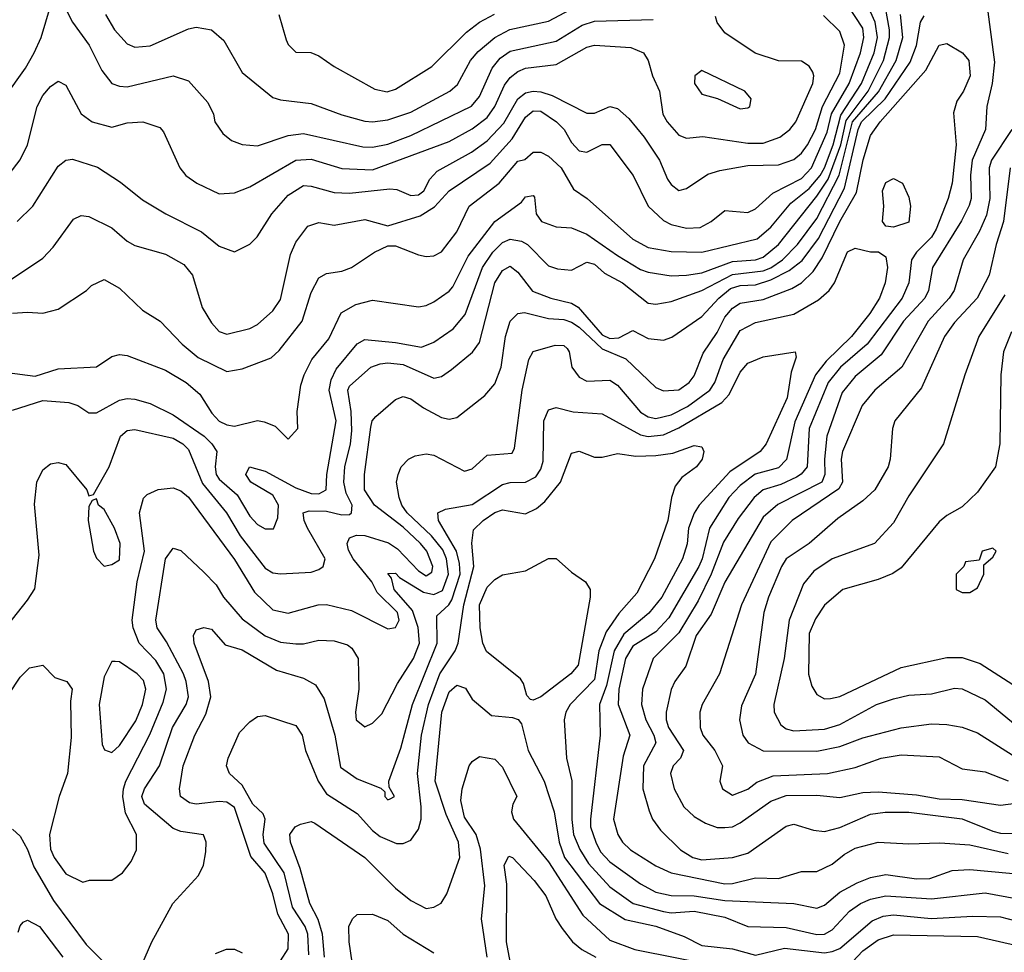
# Model space of a CAD drawing. Header units: inches. Extents: x 1793389 to 1900389, y 320802 to 470796.
# Tile 274 of 656: x 1831589 to 1834160, y 401423 to 403857. Entities that reach past the tile are written whole.
import ezdxf

# ---------------------------------------------------------------- set-up
doc = ezdxf.new("R2010")
doc.units = ezdxf.units.IN
doc.header["$MEASUREMENT"] = 0
doc.layers.add('B8430', color=7, linetype='Continuous')

msp = doc.modelspace()

# ---------------------------------------------------------------- linework, layer by layer
at = {"layer": 'B8430', "color": 2}
for points, elevation in [([(1831556.5, 402936.5), (1831630, 402926.7), (1831690, 402945.5), (1831789.3, 402950.7), (1831830, 402978), (1831850, 402982.8), (1831870, 402980.7), (1831970, 402942.4), (1832024, 402910), (1832059.9, 402879.9), (1832090.5, 402830), (1832110, 402808.7), (1832130, 402799.3), (1832150, 402796.3), (1832210, 402811), (1832227.1, 402807.1), (1832256, 402796), (1832290, 402762), (1832315.3, 402790), (1832314, 402834), (1832323.2, 402903.2), (1832331.8, 402930), (1832351.8, 402970), (1832396.4, 403023.6), (1832428.3, 403091.7), (1832466.7, 403113.3), (1832510, 403124.9), (1832630, 403107.3), (1832650, 403110.7), (1832670, 403120.7), (1832710, 403148), (1832720.1, 403159.9), (1832760, 403240), (1832829.8, 403330.2), (1832899.6, 403380.4), (1832910, 403394.8), (1832930, 403398), (1832933.4, 403393.4), (1832937.3, 403350), (1832951.3, 403330), (1832990, 403316.3), (1833030, 403313.4), (1833070, 403297), (1833150, 403241.1), (1833210, 403205.3), (1833230, 403198), (1833290, 403188.5), (1833330.3, 403190.3), (1833370, 403196.5), (1833450, 403226.2), (1833510, 403230.2), (1833530, 403237.3), (1833570, 403270.3), (1833670, 403396.1), (1833699.6, 403440.4), (1833733, 403530), (1833746.4, 403593.6), (1833804.1, 403670), (1833844.5, 403750), (1833860.2, 403810), (1833860.2, 403830), (1833843.3, 403923.3)], 294), ([(1831570.6, 403090.6), (1831610, 403094), (1831650, 403090.8), (1831690, 403101), (1831764, 403150), (1831777, 403163), (1831810, 403178.8), (1831850, 403156.3), (1831910, 403098.8), (1831956, 403070), (1832013.4, 403010), (1832055.4, 402975.4), (1832130, 402938.4), (1832170, 402945.5), (1832245.8, 402974.2), (1832266.7, 402993.3), (1832326.6, 403070), (1832350, 403144.7), (1832370, 403182.8), (1832390, 403194.8), (1832430, 403200.7), (1832455.3, 403210), (1832515.3, 403250), (1832550, 403266.8), (1832570, 403266.8), (1832630, 403242.8), (1832650, 403239.1), (1832670, 403240.7), (1832690, 403250.7), (1832730, 403302.8), (1832762.9, 403370), (1832840.7, 403430), (1832890, 403487.7), (1832907.6, 403492.4), (1832930, 403510.8), (1832950, 403510.8), (1832970, 403500.5), (1833002.4, 403470), (1833034.9, 403414.9), (1833070.3, 403390.3), (1833190, 403284.4), (1833230, 403262), (1833290, 403251.8), (1833370, 403250.3), (1833514.7, 403285.3), (1833550, 403315.8), (1833602.3, 403377.7), (1833650, 403415.9), (1833678.7, 403450), (1833690.5, 403470), (1833712.5, 403530), (1833732.5, 403607.5), (1833786.8, 403690), (1833819.8, 403770), (1833829, 403810), (1833822.9, 403850), (1833781.6, 403941.6)], 298), ([(1831530, 403154.9), (1831650, 403234.8), (1831676.6, 403263.4), (1831730, 403336), (1831750, 403346), (1831770, 403342.8), (1831830, 403313.4), (1831870, 403278.8), (1831890, 403267.3), (1831970, 403244.9), (1832018, 403218), (1832040.5, 403190), (1832065.9, 403105.8), (1832090, 403066), (1832110, 403042.8), (1832130, 403036), (1832190, 403050.7), (1832210, 403061), (1832250, 403097.3), (1832270, 403126.8), (1832296.1, 403243.9), (1832310, 403276), (1832341.6, 403318.4), (1832370, 403327.3), (1832410, 403320.5), (1832490, 403335.8), (1832550, 403318.5), (1832634.8, 403345.2), (1832671.9, 403368.1), (1832710, 403410.4), (1832817.8, 403482.2), (1832874.5, 403545.5), (1832910, 403602.4), (1832930, 403618.9), (1832950, 403617.7), (1832990.4, 403590), (1833010.5, 403570), (1833030, 403536), (1833050, 403514.8), (1833070, 403510.8), (1833110, 403531), (1833130, 403531), (1833190.5, 403450), (1833230.3, 403370.3), (1833270, 403332.7), (1833290, 403322.4), (1833330, 403312.4), (1833365.6, 403314.4), (1833394, 403330), (1833430, 403358.8), (1833490, 403353.4), (1833510, 403363), (1833555.6, 403404.4), (1833630, 403442), (1833656.1, 403470), (1833697, 403563), (1833708.9, 403611.1), (1833754.8, 403690), (1833783.8, 403770), (1833792.8, 403810), (1833790, 403834.5), (1833750, 403895.6)], 302), ([(1831813, 403870), (1831836.3, 403830), (1831870, 403794), (1831890, 403784.9), (1831930, 403788.2), (1832030, 403833.4), (1832050, 403837.3), (1832090, 403830.8), (1832122.5, 403802.5), (1832170, 403718.8), (1832250, 403654), (1832270, 403647.7), (1832350, 403638), (1832430, 403608.4), (1832490, 403592.4), (1832510.4, 403590.4), (1832550, 403595.8), (1832610, 403615.8), (1832712.3, 403670), (1832732.1, 403687.9), (1832766, 403750), (1832786.1, 403773.9), (1832829.8, 403810.2), (1832868.8, 403831.2), (1832970, 403853.4), (1833070, 403906)], 318), ([(1831550, 403654.8), (1831604.5, 403730), (1831627.3, 403770), (1831645.1, 403810), (1831670, 403892)], 314), ([(1831570, 402838), (1831650, 402863), (1831717.7, 402857.7), (1831741, 402850), (1831770, 402831), (1831790, 402830.8), (1831850, 402863.8), (1831870, 402868.4), (1831890, 402866.7), (1831930, 402854.9), (1831990, 402825.3), (1832070.4, 402770), (1832090.7, 402750), (1832104, 402730), (1832099.3, 402690), (1832102, 402670), (1832110, 402658), (1832156.9, 402616.9), (1832190, 402561.6), (1832210, 402539.3), (1832230, 402528), (1832251.8, 402528.2), (1832263.5, 402556.5), (1832264.8, 402590), (1832250, 402615.6), (1832192.3, 402650), (1832179.5, 402670), (1832189.2, 402690), (1832230, 402678.3), (1832310, 402635.5), (1832350, 402620.2), (1832370, 402619.5), (1832389.4, 402630), (1832390.9, 402670), (1832415.1, 402810), (1832397.3, 402890), (1832402.6, 402917.4), (1832415.3, 402944.7), (1832470, 403010.5), (1832490, 403022), (1832570, 403014.6), (1832638, 403002), (1832670, 403014.9), (1832720.9, 403050), (1832752.1, 403087.9), (1832797.7, 403210), (1832824.4, 403250), (1832850, 403275.6), (1832870, 403284.4), (1832899.1, 403279.1), (1832914.9, 403270), (1832970, 403214.8), (1832993.6, 403206.4), (1833030, 403202.8), (1833070, 403224), (1833090, 403219.1), (1833115.6, 403195.6), (1833162.8, 403170), (1833230, 403117.1), (1833250, 403114.4), (1833290, 403121.3), (1833370, 403150.2), (1833450, 403191.7), (1833530, 403201.7), (1833550.4, 403209.6), (1833581, 403230), (1833619.8, 403270), (1833670, 403338), (1833728.7, 403451.3), (1833763.1, 403590), (1833831.6, 403668.4), (1833877.1, 403750), (1833894.6, 403810), (1833888.9, 403870)], 290), ([(1831710, 403884.7), (1831727.3, 403850), (1831770.4, 403790), (1831803.9, 403723.9), (1831830, 403690.7), (1831850, 403683), (1831870, 403681.6), (1831990, 403710.5), (1832030, 403697.3), (1832080.5, 403640.5), (1832094.8, 403610), (1832098.8, 403590), (1832119.8, 403559.8), (1832142, 403542), (1832170, 403530.8), (1832210, 403528), (1832290, 403554.9), (1832330, 403559.5), (1832485.1, 403525.1), (1832510, 403524.6), (1832550, 403531.7), (1832610, 403554.3), (1832768.7, 403631.3), (1832790, 403656.3), (1832823, 403730), (1832843.7, 403756.3), (1832870, 403774.6), (1832990, 403801.1), (1833057.4, 403842.6), (1833090, 403853.4), (1833242.9, 403857.1)], 314), ([(1832266, 403870), (1832284.5, 403804.5), (1832290, 403792), (1832310, 403772), (1832349, 403771), (1832370, 403762.8), (1832410, 403734.8), (1832515.9, 403675.9), (1832548.4, 403668.4), (1832570, 403675.5), (1832664.9, 403735.1), (1832755.6, 403824.4), (1832789.4, 403850), (1832828.7, 403871.3)], 322), ([(1834114.6, 403890), (1834134.3, 403745.7), (1834127.9, 403690), (1834113.7, 403630), (1834110.4, 403570), (1834076.1, 403490), (1834071.5, 403451.5), (1834072.9, 403390), (1834067.9, 403372.1), (1834048.2, 403331.8), (1833972.2, 403210), (1833962, 403150), (1833951.8, 403130), (1833896.5, 403070), (1833838.2, 402981.8), (1833770, 402926), (1833736.5, 402883.5), (1833696.1, 402770), (1833690.2, 402710), (1833691.3, 402670), (1833683.7, 402650), (1833568.4, 402591.6), (1833530, 402558.7), (1833430, 402389.3), (1833394.5, 402305.5), (1833355.3, 402250), (1833328, 402170), (1833299.3, 402130), (1833290, 402109), (1833277, 402050), (1833277, 402030), (1833283.1, 402010), (1833322.4, 401950), (1833314, 401930), (1833295.5, 401910), (1833288.4, 401890), (1833298, 401850), (1833322.9, 401802.9), (1833350, 401777.3), (1833379.9, 401759.9), (1833410, 401748.4), (1833430, 401748.4), (1833450, 401750.5), (1833470, 401760.5), (1833550, 401817.1), (1833590, 401831.8), (1833670, 401833.4), (1833730, 401826.7), (1833790, 401840.3), (1833830, 401842), (1833930, 401834), (1833990, 401823.2), (1834050, 401821.7), (1834150, 401806.7), (1834223.7, 401816.3)], 286), ([(1831466, 403330), (1831590, 403491), (1831609.5, 403530.5), (1831634.5, 403630), (1831650, 403658.8), (1831670, 403682.8), (1831690, 403696), (1831710, 403686), (1831750, 403611), (1831778, 403590), (1831830, 403576.3), (1831870, 403587.3), (1831910.6, 403590.6), (1831955.2, 403575.2), (1831964.5, 403564.5), (1832007.3, 403470), (1832022.8, 403450), (1832051.3, 403430), (1832110, 403402), (1832150, 403404.9), (1832190, 403420.5), (1832310, 403490.3), (1832350, 403493.1), (1832430, 403468.7), (1832510, 403464.6), (1832710, 403538.9), (1832770, 403571.8), (1832810, 403602), (1832829.8, 403630), (1832854.4, 403685.6), (1832870, 403706.4), (1832890, 403722), (1832910, 403730.3), (1832990, 403739.5), (1833070, 403784.9), (1833090, 403790.3), (1833184.7, 403784.7), (1833217.3, 403770), (1833230.3, 403750.3), (1833241.6, 403710), (1833259.3, 403670), (1833268.2, 403610), (1833279.3, 403590), (1833310, 403555.5), (1833330, 403548), (1833372.3, 403552.3), (1833490, 403534.4), (1833530, 403534.9), (1833573.2, 403550), (1833599.3, 403570), (1833615.1, 403590), (1833659.5, 403690), (1833662.7, 403710), (1833659.5, 403719.5), (1833650, 403735.3), (1833630, 403749), (1833570, 403749.3), (1833509.6, 403769.6), (1833430, 403822.7), (1833409.6, 403849.6), (1833405.4, 403865.4)], 310), ([(1831530, 402242.8), (1831610, 402342), (1831628.3, 402371.7), (1831639.7, 402459.7), (1831627.7, 402592.3), (1831634, 402650), (1831650, 402682), (1831670, 402698), (1831690, 402701), (1831710, 402696), (1831764.7, 402630), (1831770, 402614), (1831782, 402618), (1831822.9, 402690), (1831852.7, 402770), (1831870, 402784.9), (1831890, 402787.7), (1831990, 402764.9), (1832014.9, 402750), (1832030, 402734.9), (1832066.7, 402646.7), (1832128.8, 402570), (1832164.9, 402510), (1832230, 402425.5), (1832250, 402413), (1832270, 402410.6), (1832350, 402414.9), (1832370, 402422), (1832381.2, 402430), (1832387, 402450), (1832340.5, 402530), (1832331.8, 402550), (1832329.5, 402570), (1832345.3, 402574.7), (1832390, 402574.2), (1832430, 402564.7), (1832450, 402565.2), (1832455.8, 402570), (1832456.8, 402590), (1832441.5, 402621.5), (1832435.1, 402650), (1832438, 402690), (1832452.9, 402750), (1832456.2, 402783.8), (1832454.5, 402834.5), (1832446, 402890), (1832450, 402900.7), (1832506, 402950), (1832530, 402958.4), (1832550, 402961.1), (1832590, 402956.9), (1832670, 402921.6), (1832690, 402925.5), (1832716.3, 402943.7), (1832771.2, 402988.8), (1832790, 403014.8), (1832829.7, 403170), (1832850, 403202), (1832870, 403213.4), (1832890, 403198), (1832928.1, 403148.1), (1832976, 403130), (1833030, 403116.9), (1833047, 403107), (1833110, 403034.7), (1833130, 403024.6), (1833153, 403027), (1833190, 403046), (1833230, 403024.9), (1833270, 403020.5), (1833291.3, 403028.7), (1833370, 403082.4), (1833414, 403130), (1833444.6, 403155.4), (1833470, 403162.9), (1833510, 403164.7), (1833550, 403177.7), (1833598, 403202), (1833631.8, 403228.2), (1833674.2, 403285.8), (1833742.7, 403417.3), (1833777.9, 403570), (1833786.5, 403590), (1833849, 403650), (1833914.1, 403745.9), (1833930.7, 403789.3), (1833940.5, 403850), (1833950, 403867.3)], 286), ([(1831582.7, 403330), (1831623.7, 403370), (1831690, 403474.8), (1831709.6, 403490.4), (1831726.8, 403493.2), (1831791.9, 403471.9), (1831852.5, 403432.5), (1831910, 403386.8), (1831971, 403350), (1832063.4, 403303.4), (1832110, 403266), (1832150, 403251.3), (1832190, 403271), (1832209.5, 403290.5), (1832247, 403350), (1832290, 403399.1), (1832330, 403423.8), (1832350, 403422.4), (1832410, 403405.7), (1832450, 403404.2), (1832555.3, 403415.3), (1832573.7, 403413.7), (1832610, 403398.4), (1832630, 403399.5), (1832644.5, 403410), (1832659.7, 403440.3), (1832678.8, 403461.2), (1832768.9, 403511.1), (1832810, 403540.3), (1832853.5, 403586.5), (1832890, 403650.4), (1832910, 403666), (1832930, 403670.3), (1832950, 403668.9), (1832979.1, 403659.1), (1833070, 403613), (1833090, 403612.7), (1833130, 403630.6), (1833150, 403625.5), (1833179, 403599), (1833219.3, 403550), (1833259.3, 403490), (1833280.7, 403440.7), (1833290, 403426.8), (1833310, 403411), (1833330, 403416), (1833386, 403454), (1833416.6, 403463.4), (1833490, 403476), (1833570, 403478.3), (1833610, 403492.2), (1833630, 403508.5), (1833646, 403530), (1833666.8, 403570), (1833685.3, 403630), (1833730, 403717.3), (1833742.6, 403790), (1833730, 403826), (1833687.8, 403867.8)], 306), ([(1831530, 402051.3), (1831590, 402141), (1831614.6, 402165.4), (1831650, 402172), (1831680.5, 402140.5), (1831712, 402130), (1831726, 402110), (1831722, 402078), (1831723.4, 401983.4), (1831713.7, 401890), (1831692.2, 401830), (1831667, 401730), (1831670, 401692), (1831679.3, 401670), (1831710, 401627.7), (1831753.6, 401606.4), (1831771.1, 401611.1), (1831830, 401611.3), (1831858, 401630), (1831880.2, 401659.8), (1831894, 401690), (1831894, 401730), (1831865.7, 401785.7), (1831858.5, 401830), (1831859.8, 401850), (1831866, 401870), (1831928.9, 401991.1), (1831964, 402076), (1831972.4, 402110), (1831965.1, 402150), (1831944.7, 402184.7), (1831901.3, 402230), (1831885.4, 402270), (1831882.6, 402290), (1831895.6, 402390), (1831914.8, 402470), (1831901.6, 402570), (1831912.1, 402607.9), (1831922, 402618), (1831950.9, 402630.9), (1831990, 402634.8), (1832010, 402627.3), (1832030, 402610.6), (1832150, 402448), (1832202.6, 402362.6), (1832250, 402317.1), (1832290, 402308.4), (1832368, 402330), (1832390, 402330.4), (1832455.1, 402315.1), (1832550, 402267.3), (1832570, 402270.8), (1832579.6, 402290), (1832575.1, 402310), (1832522.2, 402362.2), (1832508.3, 402390), (1832459.7, 402450), (1832447.3, 402472.7), (1832444.5, 402490), (1832450, 402504.7), (1832468.2, 402511.8), (1832490, 402510.3), (1832552, 402492), (1832575.6, 402475.6), (1832630, 402418.7), (1832650, 402405.7), (1832665.1, 402414.9), (1832667.8, 402430), (1832652.3, 402470), (1832635.4, 402490), (1832590, 402532.1), (1832515.1, 402590), (1832489.7, 402630), (1832489.7, 402670), (1832506.2, 402793.8), (1832509.7, 402810.3), (1832518.9, 402821.1), (1832570, 402866), (1832590, 402873.4), (1832610, 402867.7), (1832643.6, 402843.6), (1832690, 402819.1), (1832710, 402814), (1832730, 402818.8), (1832803.6, 402876.4), (1832830, 402906.8), (1832846, 402950), (1832857.4, 403030), (1832869.6, 403070), (1832889.3, 403090), (1832907, 403093), (1832970, 403076.9), (1833010, 403074.7), (1833030, 403067.9), (1833050, 403054.7), (1833110, 402998), (1833171.4, 402971.4), (1833250, 402897.3), (1833270, 402888), (1833310, 402890.5), (1833337, 402910), (1833350, 402927.3), (1833373.5, 402986.5), (1833410, 403040.5), (1833430, 403080.4), (1833450, 403103.7), (1833470, 403116.9), (1833530, 403126.3), (1833604.7, 403155.3), (1833630, 403170.3), (1833660.5, 403199.5), (1833684.5, 403235.5), (1833730, 403330.3), (1833773.8, 403406.2), (1833791.2, 403491.2), (1833810, 403554.9), (1833835.4, 403590), (1833954.6, 403725.4), (1833989.8, 403790.2), (1834010, 403794.9), (1834050.8, 403770), (1834067.3, 403750), (1834070.4, 403710), (1834053, 403670), (1834035.8, 403644.2), (1834026.6, 403613.4), (1834034, 403530), (1834023.1, 403430), (1834013.4, 403390), (1833981.5, 403310), (1833970, 403289.7), (1833930.3, 403250), (1833917.4, 403230), (1833910.2, 403169.8), (1833892.9, 403130), (1833801.7, 403010), (1833731.7, 402950), (1833699.6, 402910), (1833650.2, 402790), (1833645.3, 402690), (1833629.2, 402670.8), (1833616.7, 402663.3), (1833576.3, 402643.7), (1833530.2, 402629.8), (1833507, 402610), (1833465.1, 402554.9), (1833426.9, 402493.1), (1833394.2, 402410), (1833360, 402340), (1833310, 402256.9), (1833243, 402190), (1833214.9, 402110), (1833212.2, 402070), (1833223.6, 402030), (1833244.9, 401990), (1833250.3, 401970), (1833217.4, 401910), (1833215.8, 401850), (1833232.1, 401792.1), (1833241.6, 401770), (1833262, 401742), (1833314, 401690), (1833346.8, 401670), (1833370, 401664.2), (1833450, 401670.4), (1833490, 401681.3), (1833590, 401752.4), (1833610, 401757.1), (1833661.3, 401741.3), (1833690, 401738.4), (1833730, 401748.7), (1833810, 401783.1), (1833848.3, 401788.3), (1833910, 401788.5), (1834050, 401771.5), (1834130, 401738.9), (1834150, 401733.7), (1834187.3, 401732.7)], 282), ([(1834178.9, 403570), (1834126.3, 403490), (1834120.2, 403470), (1834121.8, 403390), (1834113, 403347), (1834095.3, 403304.7), (1834052.4, 403230), (1834028.7, 403150), (1834015.8, 403130), (1833961.1, 403070), (1833892.4, 402950), (1833822, 402890), (1833788.4, 402850), (1833737, 402730), (1833733.7, 402710), (1833737.4, 402650), (1833727.5, 402632.5), (1833605.5, 402550), (1833550, 402494.5), (1833473.4, 402330), (1833416.4, 402150), (1833370.6, 402070), (1833364.9, 402050), (1833365.5, 402010), (1833373, 401990), (1833403.8, 401950), (1833424, 401910), (1833417.3, 401870), (1833424, 401850), (1833450, 401833.4), (1833490, 401848.5), (1833513.4, 401866.6), (1833556.6, 401883.4), (1833698, 401890), (1833770, 401905.5), (1833838, 401930), (1833890, 401938), (1833990, 401932.7), (1834050, 401902), (1834110, 401894), (1834170, 401870.3)], 290), ([(1834174.9, 403470), (1834157.7, 403330), (1834138.3, 403270), (1834120.3, 403190), (1834088.5, 403130), (1834030, 403067), (1834003.1, 403030), (1833943.8, 402896.2), (1833874, 402810), (1833867.7, 402790), (1833862, 402710), (1833856.3, 402690), (1833822, 402630), (1833790, 402600.9), (1833724.7, 402555.3), (1833650, 402489.6), (1833590.5, 402450), (1833577.6, 402430), (1833543.7, 402350), (1833532, 402310), (1833510, 402148.7), (1833473.8, 402066.2), (1833468.4, 402030), (1833477.1, 401990), (1833490.7, 401970), (1833530, 401948.7), (1833670, 401947.6), (1833730, 401960.2), (1833790, 401983.1), (1833890, 402008.7), (1833970, 402019.3), (1834010, 402017.3), (1834050, 402010.5), (1834090, 401995.5), (1834190, 401932.4)], 294), ([(1831899, 401370), (1831934, 401450), (1831989.2, 401550), (1832056.2, 401623.8), (1832069.3, 401650), (1832074.8, 401685.2), (1832076, 401710), (1832069.2, 401729.2), (1832010, 401738), (1831990, 401746), (1831914.7, 401810), (1831908.4, 401830), (1831915.1, 401850), (1831954.3, 401910), (1831988.2, 402010), (1832024.2, 402070), (1832029.7, 402090), (1832024, 402130), (1832016.4, 402150), (1831972.8, 402232.8), (1831947.8, 402270), (1831944.2, 402290), (1831969.5, 402449.5), (1831990, 402478), (1832010, 402471.3), (1832070, 402414.8), (1832102, 402382), (1832121.6, 402350), (1832170, 402293), (1832230, 402248.5), (1832270, 402232.2), (1832310, 402228.2), (1832330, 402228), (1832370, 402238), (1832410, 402235.5), (1832445.2, 402225.2), (1832456.7, 402216.7), (1832473, 402190), (1832474.4, 402110), (1832466, 402050), (1832468, 402030), (1832490, 402011), (1832510, 402021), (1832534.9, 402045.1), (1832575.8, 402124.2), (1832617.7, 402190), (1832633.1, 402230), (1832629.7, 402270.3), (1832614.6, 402314.6), (1832567.1, 402370), (1832559.5, 402399.5), (1832550, 402411.3), (1832570, 402412.7), (1832580.7, 402400.7), (1832643, 402363), (1832670, 402356.5), (1832693.2, 402366.8), (1832709, 402410), (1832703.7, 402450), (1832693.7, 402473.7), (1832664.2, 402510), (1832601, 402570), (1832586.9, 402590), (1832579.6, 402610), (1832573.2, 402650), (1832577.2, 402670), (1832585.2, 402690), (1832604, 402710), (1832621.5, 402718.5), (1832650, 402724), (1832670, 402720.5), (1832750, 402678.8), (1832770, 402684.7), (1832810, 402720.7), (1832874.5, 402725.5), (1832881.2, 402738.8), (1832901.3, 402890), (1832918.4, 402970), (1832930, 402990.6), (1832987.3, 403007.3), (1833010, 403006.8), (1833018.4, 402998.4), (1833024, 402990), (1833030.8, 402950), (1833050, 402924), (1833070, 402913.4), (1833130, 402916.3), (1833150, 402903), (1833210, 402832.7), (1833230, 402820.3), (1833250, 402816), (1833290, 402825.8), (1833332.5, 402847.5), (1833391.1, 402890), (1833403.5, 402910), (1833425.7, 402970), (1833470, 403046), (1833510, 403066.7), (1833610, 403088.5), (1833674.2, 403125.8), (1833702, 403150), (1833716.2, 403170), (1833750, 403251.3), (1833770, 403261), (1833810, 403250.7), (1833830.9, 403250.9), (1833850, 403238), (1833854.4, 403210), (1833848.2, 403170), (1833834, 403130), (1833808.4, 403090), (1833760.3, 403030), (1833694.4, 402965.6), (1833666.5, 402930), (1833612.5, 402807.5), (1833591.1, 402708.9), (1833570, 402687.1), (1833509.4, 402670.6), (1833470, 402641.1), (1833440.3, 402610), (1833390.2, 402529.8), (1833371.1, 402450), (1833362, 402430), (1833284.2, 402295.8), (1833250, 402258.9), (1833190, 402222), (1833170.3, 402190), (1833153.4, 402110), (1833151.5, 402070), (1833182.4, 401990), (1833164.9, 401935.1), (1833139.3, 401770), (1833150.5, 401730.5), (1833162.8, 401710), (1833184, 401690), (1833250, 401648.7), (1833290, 401630.3), (1833430, 401601.7), (1833450, 401602.3), (1833510, 401617.6), (1833570, 401615.5), (1833630, 401634), (1833670, 401634), (1833710, 401653.4), (1833741.4, 401678.5), (1833770, 401694.4), (1833830, 401710.4), (1833910, 401706), (1833991.7, 401708.3), (1834070, 401703.1), (1834170, 401680.8)], 278), ([(1834161.1, 403138.9), (1834092.7, 403030), (1834056.3, 402930), (1834001, 402750), (1833910, 402614), (1833870, 402544), (1833821, 402490), (1833710, 402449.6), (1833662.6, 402417.4), (1833635.4, 402384.6), (1833597.6, 402290), (1833584.9, 402190), (1833558, 402070), (1833559.1, 402050), (1833576.4, 402016.4), (1833590, 402006), (1833610, 402001.3), (1833690, 402005.7), (1833730, 402017.6), (1833826, 402070), (1833870, 402084.9), (1833910, 402094), (1833970, 402097.6), (1834030, 402112.2), (1834050, 402110.4), (1834110, 402082), (1834193.5, 402013.5)], 298), ([(1834178, 403042), (1834157.6, 402990), (1834150.4, 402930), (1834148.2, 402750), (1834136.3, 402690), (1834090, 402624), (1834050, 402585.2), (1834010, 402562.7), (1833990, 402546), (1833890, 402426.6), (1833868.7, 402411.3), (1833830, 402395.6), (1833738, 402370), (1833690, 402329), (1833666.5, 402293.5), (1833650, 402255.3), (1833648.7, 402148.7), (1833657.1, 402117.1), (1833670, 402096), (1833690, 402084.9), (1833705.5, 402085.5), (1833730, 402090.6), (1833890, 402166), (1834010, 402192.7), (1834050, 402192.7), (1834097, 402177), (1834230.5, 402090.5)], 302), ([(1832270, 401401), (1832290, 401432), (1832291.3, 401470), (1832262.8, 401522.8), (1832250, 401575.3), (1832230, 401629.2), (1832192.9, 401672.9), (1832150, 401800.9), (1832130, 401814.7), (1832110, 401816.9), (1832050, 401809.5), (1832032.7, 401812.7), (1832009.2, 401830), (1832006.6, 401850), (1832015.6, 401910), (1832046, 401990), (1832075.5, 402044.5), (1832088.4, 402090), (1832082, 402130), (1832044.5, 402230), (1832042.7, 402250), (1832050, 402264.7), (1832070, 402271), (1832090, 402266), (1832125.8, 402225.8), (1832170, 402212.4), (1832259.2, 402159.2), (1832330, 402138), (1832361.1, 402121.1), (1832384.1, 402084.1), (1832411.8, 401990), (1832426.5, 401906.5), (1832470, 401875.5), (1832531.6, 401851.6), (1832542, 401842), (1832542.8, 401830), (1832550, 401821), (1832556.5, 401823.5), (1832568, 401830), (1832553.6, 401853.6), (1832552.7, 401870), (1832584.2, 401955.8), (1832614.5, 402070), (1832679.2, 402230), (1832678.6, 402301.4), (1832709.8, 402330.2), (1832717.2, 402342.8), (1832738.7, 402410), (1832737.7, 402437.7), (1832729.8, 402470), (1832682.9, 402550), (1832681.2, 402570), (1832700.5, 402579.5), (1832770, 402591.6), (1832850, 402643.6), (1832870, 402648.9), (1832910, 402650.3), (1832936.5, 402663.5), (1832950, 402684), (1832955.5, 402704.5), (1832957.6, 402810), (1832970, 402838.8), (1832990, 402844.9), (1833033.8, 402833.8), (1833110, 402828.2), (1833210, 402773.8), (1833230, 402769.2), (1833270, 402773.4), (1833310, 402791.3), (1833422.4, 402857.6), (1833441.4, 402878.6), (1833470, 402937.3), (1833490, 402960.7), (1833530, 402977.3), (1833614, 402990), (1833616, 402976), (1833603, 402937), (1833593.1, 402870), (1833538, 402750), (1833522, 402730), (1833442.7, 402677.3), (1833363.1, 402590), (1833350, 402569.4), (1833334.9, 402530), (1833331.3, 402488.7), (1833319.5, 402450), (1833266, 402350), (1833231.9, 402308.1), (1833166.7, 402253.3), (1833140.7, 402210), (1833121, 402119), (1833102.6, 402070), (1833104.4, 401990), (1833079, 401770), (1833079.6, 401750), (1833093.6, 401710), (1833105.2, 401685.2), (1833130, 401658.9), (1833210, 401601.3), (1833250, 401579.5), (1833290, 401571.6), (1833350, 401570.2), (1833430, 401558.4), (1833610, 401550.3), (1833670, 401538.4), (1833690, 401546.4), (1833730, 401579.5), (1833775.6, 401604.4), (1833810, 401618), (1833850, 401626), (1833930, 401614.4), (1833964.8, 401615.2), (1834023.8, 401636.2), (1834070, 401639.5), (1834230, 401624.2)], 274), ([(1832343.8, 401416.2), (1832341.8, 401470), (1832334.2, 401490), (1832301.1, 401541.1), (1832279.8, 401630), (1832227.5, 401707.5), (1832224.5, 401730), (1832229.7, 401770), (1832224.7, 401784.7), (1832198, 401810), (1832170, 401859.5), (1832137.2, 401890), (1832129, 401910), (1832133.2, 401930), (1832163.2, 401996.8), (1832190, 402024.7), (1832210, 402038), (1832230, 402041), (1832310, 402014.8), (1832326.8, 401990), (1832334.9, 401950), (1832368.2, 401870), (1832390, 401836.3), (1832470, 401785.5), (1832510, 401740.7), (1832530, 401725.5), (1832572.7, 401707.3), (1832590, 401706.8), (1832610, 401716), (1832630, 401744.7), (1832637, 401770), (1832637.6, 401802.4), (1832627.3, 401890), (1832638.2, 401990), (1832656.5, 402070), (1832685.6, 402150), (1832726.3, 402210), (1832734.3, 402230), (1832748.9, 402330), (1832775.1, 402430), (1832769.6, 402490.4), (1832774.2, 402525.8), (1832799.3, 402550), (1832830, 402570.4), (1832850, 402578), (1832910, 402567.7), (1832938.6, 402581.4), (1832960.4, 402599.6), (1833000.7, 402650), (1833030, 402726), (1833050, 402730.7), (1833090, 402714.8), (1833110, 402714.8), (1833150, 402724.9), (1833197.5, 402717.5), (1833250, 402719.5), (1833294.2, 402725.8), (1833350, 402746), (1833370, 402742), (1833374.8, 402730), (1833370.8, 402710), (1833356, 402690), (1833318, 402662), (1833300.3, 402639.7), (1833290.4, 402610), (1833281.6, 402550), (1833246, 402450), (1833199.9, 402360.1), (1833153, 402307), (1833120.6, 402259.4), (1833101.2, 402210), (1833090, 402134.5), (1833026, 402070), (1833014.9, 402050), (1833010.4, 402030), (1833017.1, 401930), (1833030.3, 401870.3), (1833030.2, 401769.8), (1833034.9, 401730), (1833051.2, 401691.2), (1833074.3, 401654.3), (1833130, 401593.7), (1833190.6, 401550), (1833270, 401529.2), (1833290, 401526), (1833350.2, 401530.2), (1833430, 401514.6), (1833490, 401490.4), (1833590, 401487.4), (1833670, 401469.1), (1833690, 401470.3), (1833710, 401481.3), (1833755.6, 401530), (1833784.5, 401550), (1833810, 401561.7), (1833850, 401570.3), (1833970, 401562.4), (1834110, 401578), (1834270, 401548.7)], 270), ([(1832385.3, 401410), (1832379.3, 401470), (1832368.3, 401508.3), (1832346.9, 401550), (1832321.3, 401641.3), (1832296, 401710), (1832294, 401730), (1832308.7, 401750), (1832322.5, 401757.5), (1832350, 401764), (1832359.9, 401759.9), (1832490, 401670.4), (1832570, 401590.6), (1832610, 401558), (1832650, 401537.3), (1832670, 401541), (1832689.2, 401550.8), (1832704.7, 401575.3), (1832738.4, 401670), (1832734.7, 401710), (1832702.3, 401782.3), (1832673.7, 401870), (1832691.1, 402050), (1832710, 402103), (1832730, 402120.4), (1832752.7, 402112.7), (1832770, 402084), (1832820.7, 402040.7), (1832875.5, 402035.5), (1832890.8, 402030.8), (1832899.3, 402019.3), (1832916.4, 401950), (1832958.4, 401870), (1832984.6, 401790), (1832997.2, 401710), (1833011.4, 401670), (1833103.1, 401550), (1833170, 401508.7), (1833250, 401491.6), (1833323.8, 401463.8), (1833370, 401441.1), (1833450, 401431.8), (1833510, 401415.3), (1833585.9, 401434.1), (1833690, 401422), (1833710, 401424.9), (1833730, 401433.1), (1833814.7, 401505.3), (1833843.1, 401516.9), (1833870, 401520.8), (1833968.4, 401511.6), (1834077.2, 401517.2), (1834150, 401515.6), (1834230, 401494.3)], 266), ([(1832809.5, 401410.5), (1832795.1, 401510), (1832803.8, 401596.2), (1832791.8, 401691.8), (1832780.5, 401730), (1832750, 401776), (1832741, 401819), (1832744.5, 401850), (1832762.7, 401910), (1832770, 401921), (1832790, 401934), (1832830, 401926.8), (1832850, 401906), (1832886.8, 401830), (1832876.3, 401810), (1832872.7, 401790), (1832878.4, 401770), (1832970, 401659.3), (1833059.7, 401519.7), (1833130, 401454.4), (1833194.8, 401430), (1833410, 401387.7)], 262), ([(1831570, 401744.7), (1831590, 401726), (1831610, 401691), (1831625.8, 401645.8), (1831677.8, 401557.8), (1831763, 401443), (1831830, 401376.3)], 278), ([(1832870, 401399), (1832859.8, 401450), (1832861.2, 401601.2), (1832854, 401650), (1832866.3, 401673.7), (1832876, 401670), (1832932.7, 401610), (1832962.4, 401570), (1832988.8, 401510), (1833005.1, 401485.1), (1833032.7, 401450), (1833057.1, 401430), (1833093, 401410)], 258), ([(1831584.8, 401475.2), (1831590, 401492), (1831598, 401502), (1831610, 401506.8), (1831641, 401490), (1831702, 401410)], 274), ([(1832470, 401308.7), (1832449.2, 401450), (1832448.7, 401490), (1832458, 401510), (1832470, 401522), (1832510, 401522.8), (1832550, 401506), (1832590.4, 401470.4), (1832670, 401422)], 262), ([(1833750, 401384.6), (1833790, 401426.4), (1833830, 401455.3), (1833870, 401468.8), (1834090, 401464.6), (1834215.8, 401435.8)], 262), ([(1832100.2, 401419.8), (1832128.9, 401431.1), (1832150, 401431.3), (1832170, 401422)], 274)]:
    msp.add_lwpolyline(points, dxfattribs=dict(at, elevation=elevation))
for points, elevation in [([(1833370, 403724), (1833351.3, 403710), (1833351, 403690), (1833370, 403662.8), (1833410.8, 403650.8), (1833470, 403624), (1833490, 403626.8), (1833495.3, 403630), (1833499, 403650), (1833482, 403670)], 314), ([(1833870, 403315.3), (1833850, 403318), (1833842, 403330), (1833845.2, 403370), (1833842, 403410), (1833850, 403432), (1833870, 403442), (1833894, 403430), (1833910, 403394), (1833914.8, 403370), (1833910, 403328.7)], 278), ([(1831790, 402606), (1831778, 402602), (1831770, 402586), (1831767.7, 402550), (1831782, 402470), (1831790, 402451.3), (1831810, 402431), (1831830, 402434.8), (1831850, 402446.8), (1831851.6, 402490), (1831837, 402530), (1831810, 402579), (1831795.3, 402590)], 286), ([(1834130, 402478), (1834102, 402470), (1834094, 402446), (1834058, 402442), (1834054, 402430), (1834034, 402410), (1834034, 402370), (1834050, 402362), (1834070, 402362), (1834090, 402374), (1834106, 402410), (1834106, 402434), (1834130, 402454), (1834138, 402470)], 306), ([(1832930, 402081.2), (1832922.7, 402082.7), (1832912.9, 402092.9), (1832904.8, 402124.8), (1832896.6, 402136.6), (1832807.9, 402207.9), (1832798.4, 402230), (1832791.3, 402270), (1832789.8, 402330), (1832810, 402375.5), (1832830, 402395.5), (1832850, 402407.7), (1832910, 402418.8), (1832970, 402450.8), (1832990, 402450.7), (1833030, 402414.8), (1833066, 402390), (1833078.8, 402370), (1833078.8, 402350), (1833047.3, 402172.7), (1833028, 402150), (1832950, 402089.4)], 266), ([(1831838, 402182), (1831830, 402182), (1831810, 402142), (1831797, 402070), (1831804.9, 401964.9), (1831811, 401951), (1831830, 401944.7), (1831850, 401962.8), (1831892.6, 402027.4), (1831909.7, 402070), (1831918.7, 402110), (1831912.3, 402132.3), (1831896, 402150), (1831850, 402181.2)], 286)]:
    msp.add_lwpolyline(points, close=True, dxfattribs=dict(at, elevation=elevation))

doc.saveas('drawing.dxf')
